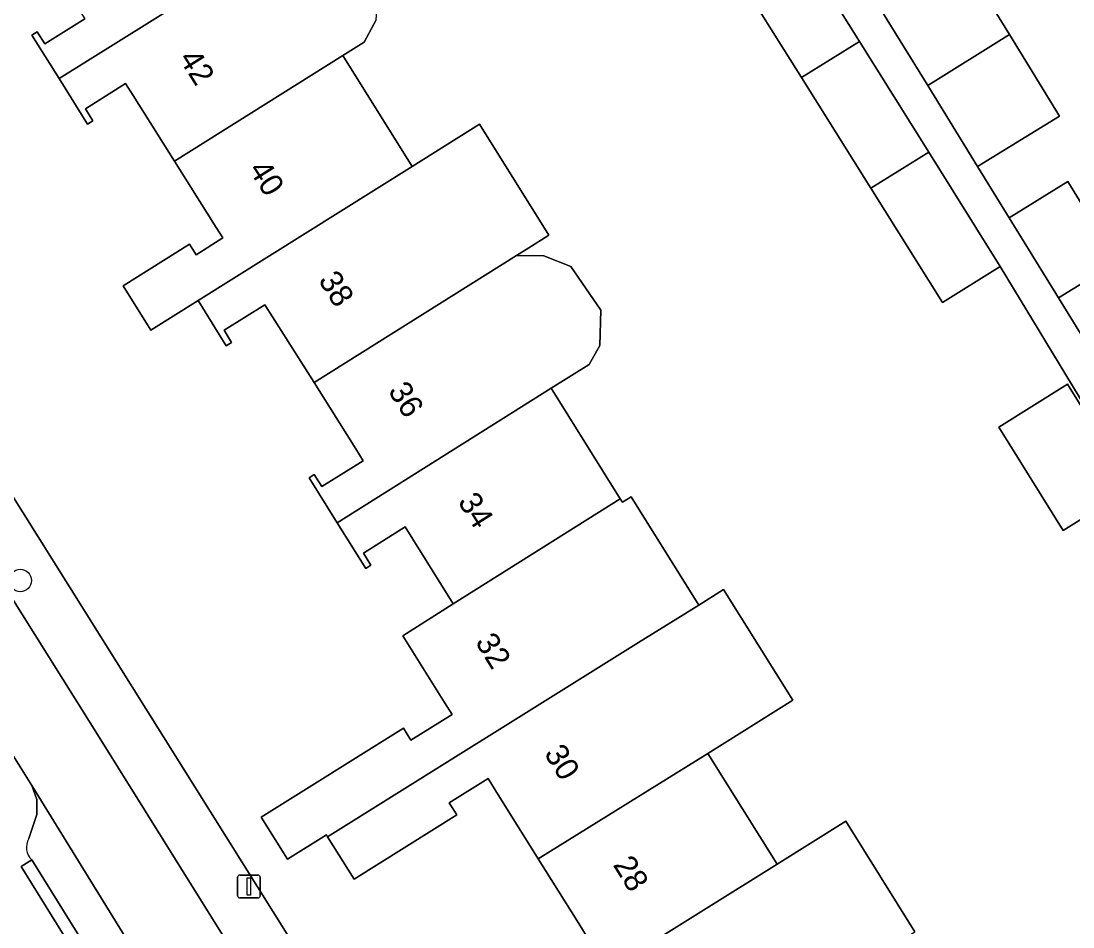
# Model space of a CAD drawing. Extents: x 157767 to 159172, y 387839 to 389425.
# Drawn here: x 158299.66 to 158345.52, y 388137.67 to 388177.16 of the extents above; entities that cross this region are included whole.
import ezdxf

# ---------------------------------------------------------------- set-up
doc = ezdxf.new("R2010")
doc.units = 0
for name, color, linetype in [('IMGEO_Boom', 7, 'Continuous'), ('IMGEO_Erf', 7, 'Continuous'), ('IMGEO_Groenvoorziening', 7, 'Continuous'), ('IMGEO_Lichtmast', 7, 'Continuous'), ('IMGEO_Pand', 7, 'Continuous'), ('IMGEO_Pand_nummerreeks', 7, 'Continuous'), ('IMGEO_Parkeervlak_open', 7, 'Continuous'), ('IMGEO_Rijbaan_lokaal_open', 7, 'Continuous'), ('IMGEO_Voetpad_open', 7, 'Continuous')]:
    doc.layers.add(name, color=color, linetype=linetype)

msp = doc.modelspace()

# ---------------------------------------------------------------- linework, layer by layer
at = {"layer": 'IMGEO_Boom'}
msp.add_circle((158299.627, 388152.775), 0.489, dxfattribs=at)
at = {"layer": 'IMGEO_Erf'}
for points in [[(158352.638, 388149.483), (158342.348, 388166.462), (158339.829, 388164.885), (158336.71, 388169.869), (158333.687, 388174.698), (158330.654, 388179.545), (158327.78, 388177.748), (158324.761, 388182.578), (158327.632, 388184.373), (158324.594, 388189.227), (158321.531, 388194.121), (158324.05, 388195.698), (158310.772, 388216.911), (158303.653, 388216.141), (158302.062, 388215.346), (158300.563, 388218.345), (158302.989, 388219.558), (158304.231, 388217.941), (158310.937, 388218.725), (158339.805, 388236.853), (158338.261, 388239.455), (158339.941, 388240.451), (158341.485, 388237.85), (158354.972, 388246.308)], [(158261.457, 388216.805), (158334.556, 388100.192)], [(158324.302, 388137.301), (158323.973, 388137.827), (158322.207, 388140.648), (158320.348, 388143.618), (158320.019, 388144.143), (158318.328, 388143.085), (158318.656, 388142.559), (158314.18, 388139.757), (158313.023, 388141.605), (158312.97, 388141.69), (158311.276, 388140.629), (158310.132, 388142.455), (158316.328, 388146.333), (158316.656, 388145.812), (158318.452, 388146.936), (158318.125, 388147.458), (158316.302, 388150.369), (158318.502, 388151.755), (158318.432, 388151.866), (158316.733, 388154.581), (158316.404, 388155.107), (158314.586, 388153.969), (158314.915, 388153.442), (158314.686, 388153.299), (158313.441, 388155.288), (158312.216, 388157.246), (158312.445, 388157.39), (158312.774, 388156.865), (158314.58, 388157.995), (158314.25, 388158.519), (158312.432, 388161.403), (158310.624, 388164.272), (158310.293, 388164.797), (158308.509, 388163.68), (158308.837, 388163.153), (158308.608, 388163.01), (158307.376, 388164.979), (158305.318, 388163.691), (158304.109, 388165.622), (158307.009, 388167.437), (158307.299, 388166.977), (158308.457, 388167.707), (158308.169, 388168.163), (158306.343, 388171.059), (158304.546, 388173.91), (158304.215, 388174.434), (158302.464, 388173.338), (158302.792, 388172.812), (158302.563, 388172.668), (158301.323, 388174.65), (158300.137, 388176.544), (158300.366, 388176.687), (158300.695, 388176.163), (158302.435, 388177.252)], [(158315.14, 388177.208), (158314.617, 388176.244), (158313.689, 388175.662), (158316.715, 388170.826), (158319.646, 388172.661), (158322.672, 388167.826), (158321.913, 388167.35), (158321.263, 388166.942), (158322.455, 388166.93), (158323.628, 388166.462), (158324.933, 388164.553), (158324.89, 388163.022), (158324.426, 388162.193), (158322.768, 388161.155), (158325.781, 388156.341), (158325.877, 388156.187), (158326.26, 388156.425), (158329.206, 388151.705), (158330.285, 388152.38), (158333.306, 388147.554), (158329.601, 388145.235), (158332.62, 388140.412), (158335.61, 388142.283), (158338.629, 388137.459)]]:
    msp.add_lwpolyline(points, dxfattribs=at)
for points in [[(158365.167, 388198.706), (158352.615, 388190.965), (158339.034, 388182.597), (158342.746, 388176.574), (158344.937, 388173.02), (158341.361, 388170.817), (158342.735, 388168.588), (158345.292, 388170.164), (158347.446, 388166.668), (158349.073, 388167.671), (158351.12, 388164.35), (158349.493, 388163.347), (158350.241, 388162.135), (158353.069, 388157.546), (158355.265, 388158.899), (158357.294, 388155.608), (158355.098, 388154.254), (158355.258, 388153.995), (158352.825, 388152.496), (158354.129, 388150.416), (158383.764, 388168.963), (158383.379, 388169.579), (158381.815, 388172.081)], [(158345.095, 388154.958), (158342.281, 388159.457), (158345.275, 388161.329), (158348.089, 388156.83)]]:
    msp.add_lwpolyline(points, close=True, dxfattribs=at)
at = {"layer": 'IMGEO_Groenvoorziening'}
for points in [[(158299.999, 388141.526), (158300.355, 388142.573), (158300.344, 388143.226), (158300.132, 388143.843), (158291.392, 388157.785), (158285.832, 388166.68)], [(158325.266, 388100.297), (158324.805, 388100.01), (158312.668, 388119.462), (158313.029, 388119.69), (158312.993, 388120.349), (158313.45, 388121.536), (158313.449, 388122.21), (158313.258, 388122.856), (158308.691, 388129.965), (158307.649, 388130.685), (158306.56, 388130.812), (158305.993, 388131.165), (158305.521, 388130.869), (158299.662, 388140.309), (158300.133, 388140.595)]]:
    msp.add_lwpolyline(points, dxfattribs=at)
for centre, radius, start, end in [((158300.627, 388141.141), 0.736, 148.4913, 227.8895), ((158392.477, 388182.966), 105.039, 203.90063, 210.86431), ((158392.477, 388182.966), 105.039, 203.90063, 210.86431)]:
    msp.add_arc(centre, radius, start, end, dxfattribs=at)
at = {"layer": 'IMGEO_Lichtmast'}
for p, q in [((158309.098, 388139.036), (158309.098, 388139.836)), ((158309.098, 388139.836), (158309.098, 388139.036)), ((158309.198, 388139.936), (158309.988, 388139.936)), ((158309.988, 388139.936), (158309.198, 388139.936)), ((158310.088, 388139.836), (158310.088, 388139.036)), ((158310.088, 388139.036), (158310.088, 388139.836)), ((158309.988, 388138.936), (158309.198, 388138.936)), ((158309.198, 388138.936), (158309.988, 388138.936))]:
    msp.add_line(p, q, dxfattribs=at)
msp.add_lwpolyline([(158309.518, 388139.811), (158309.668, 388139.811), (158309.668, 388139.061), (158309.518, 388139.061), (158309.518, 388139.811)], dxfattribs=at)
for centre, start, end in [((158309.198, 388139.836), 90, 180), ((158309.198, 388139.836), 90, 180), ((158309.988, 388139.836), 0, 90), ((158309.988, 388139.836), 360, 90), ((158309.198, 388139.036), 180, 270), ((158309.198, 388139.036), 180, 270), ((158309.988, 388139.036), 270, 0), ((158309.988, 388139.036), 270, 0)]:
    msp.add_arc(centre, 0.1, start, end, dxfattribs=at)
at = {"layer": 'IMGEO_Pand'}
for points in [[(158310.661, 388180.499), (158307.641, 388185.324), (158305.458, 388183.964), (158300.261, 388180.726), (158300.366, 388180.558), (158302.107, 388177.777), (158302.435, 388177.252), (158300.695, 388176.163), (158300.366, 388176.687), (158300.137, 388176.544), (158301.323, 388174.65)], [(158342.746, 388176.574), (158339.034, 388182.597), (158335.458, 388180.394), (158339.187, 388174.344)], [(158313.689, 388175.662), (158314.617, 388176.244), (158315.14, 388177.208), (158315.241, 388178.461), (158313.976, 388180.48), (158312.771, 388181.044), (158311.663, 388181.126), (158310.661, 388180.499), (158301.323, 388174.65), (158302.563, 388172.668), (158302.792, 388172.812), (158302.464, 388173.338), (158304.215, 388174.434), (158304.546, 388173.91), (158306.343, 388171.059)], [(158333.174, 388181.121), (158330.654, 388179.545), (158333.687, 388174.698), (158336.208, 388176.272)], [(158342.746, 388176.574), (158339.187, 388174.344), (158341.361, 388170.817), (158344.937, 388173.02)], [(158336.71, 388169.869), (158339.23, 388171.444), (158336.208, 388176.272), (158333.687, 388174.698)], [(158316.715, 388170.826), (158313.689, 388175.662), (158306.343, 388171.059), (158308.169, 388168.163), (158308.457, 388167.707), (158307.299, 388166.977), (158307.009, 388167.437), (158304.109, 388165.622), (158305.318, 388163.691), (158307.376, 388164.979)], [(158321.263, 388166.942), (158321.913, 388167.35), (158322.672, 388167.826), (158319.646, 388172.661), (158316.715, 388170.826), (158307.376, 388164.979), (158308.608, 388163.01), (158308.837, 388163.153), (158308.509, 388163.68), (158310.293, 388164.797), (158310.624, 388164.272), (158312.432, 388161.403)], [(158336.71, 388169.869), (158339.829, 388164.885), (158342.348, 388166.462), (158339.23, 388171.444)], [(158342.735, 388168.588), (158344.889, 388165.093), (158347.446, 388166.668), (158345.292, 388170.164)], [(158347.446, 388166.668), (158344.889, 388165.093), (158347.695, 388160.541), (158350.241, 388162.135), (158349.493, 388163.347), (158351.12, 388164.35), (158349.073, 388167.671)], [(158321.263, 388166.942), (158312.432, 388161.403), (158314.25, 388158.519), (158314.58, 388157.995), (158312.774, 388156.865), (158312.445, 388157.39), (158312.216, 388157.246), (158313.441, 388155.288), (158322.768, 388161.155), (158324.426, 388162.193), (158324.89, 388163.022), (158324.933, 388164.553), (158323.628, 388166.462), (158322.455, 388166.93)], [(158325.781, 388156.341), (158322.768, 388161.155), (158313.441, 388155.288), (158314.686, 388153.299), (158314.915, 388153.442), (158314.586, 388153.969), (158316.404, 388155.107), (158316.733, 388154.581), (158318.432, 388151.866), (158318.502, 388151.755)], [(158348.089, 388156.83), (158345.275, 388161.329), (158342.281, 388159.457), (158345.095, 388154.958)], [(158326.578, 388150.065), (158329.206, 388151.705), (158326.26, 388156.425), (158325.877, 388156.187), (158325.781, 388156.341), (158318.502, 388151.755), (158316.302, 388150.369), (158318.125, 388147.458), (158318.452, 388146.936), (158316.656, 388145.812), (158316.328, 388146.333), (158310.132, 388142.455), (158311.276, 388140.629), (158312.97, 388141.69), (158313.023, 388141.605)], [(158329.601, 388145.235), (158333.306, 388147.554), (158330.285, 388152.38), (158329.206, 388151.705), (158326.578, 388150.065), (158313.023, 388141.605), (158314.18, 388139.757), (158318.656, 388142.559), (158318.328, 388143.085), (158320.019, 388144.143), (158320.348, 388143.618), (158322.207, 388140.648)], [(158332.62, 388140.412), (158329.601, 388145.235), (158322.207, 388140.648), (158323.973, 388137.827), (158324.302, 388137.301), (158322.62, 388136.249), (158322.291, 388136.774), (158317.815, 388133.972), (158319.079, 388131.952)], [(158335.639, 388135.588), (158338.629, 388137.459), (158335.61, 388142.283), (158332.62, 388140.412), (158319.079, 388131.952), (158320.31, 388129.985), (158324.786, 388132.787), (158324.458, 388133.313), (158326.142, 388134.367), (158326.471, 388133.842), (158328.268, 388130.971)]]:
    msp.add_lwpolyline(points, close=True, dxfattribs=at)
at = {"layer": 'IMGEO_Parkeervlak_open'}
msp.add_lwpolyline([(158300.133, 388140.595), (158305.993, 388131.165), (158306.56, 388130.812), (158307.649, 388130.685), (158308.691, 388129.965), (158300.132, 388143.843), (158300.344, 388143.226), (158300.355, 388142.573), (158299.999, 388141.526)], dxfattribs=at)
msp.add_arc((158300.627, 388141.141), 0.736, 148.4913, 227.8895, dxfattribs=at)
at = {"layer": 'IMGEO_Rijbaan_lokaal_open'}
msp.add_lwpolyline([(158302.626, 388146.635), (158287.94, 388170.047), (158284.907, 388168.143), (158285.832, 388166.68), (158291.392, 388157.785), (158300.132, 388143.843), (158308.691, 388129.965), (158313.258, 388122.856), (158328.216, 388098.969), (158329.356, 388097.014), (158332.4, 388098.911), (158317.762, 388122.399)], close=True, dxfattribs=at)
at = {"layer": 'IMGEO_Voetpad_open'}
for points in [[(158354.972, 388246.308), (158341.485, 388237.85), (158339.805, 388236.853), (158310.937, 388218.725), (158304.231, 388217.941), (158302.989, 388219.558), (158300.563, 388218.345), (158302.062, 388215.346), (158303.653, 388216.141), (158310.772, 388216.911), (158324.05, 388195.698), (158327.127, 388190.782), (158330.152, 388185.948), (158333.174, 388181.121), (158336.208, 388176.272), (158339.23, 388171.444), (158342.348, 388166.462), (158352.638, 388149.483)], [(158347.695, 388160.541), (158344.889, 388165.093), (158342.735, 388168.588), (158341.361, 388170.817), (158339.187, 388174.344), (158335.458, 388180.394), (158335.32, 388180.308), (158331.025, 388187.169), (158330.703, 388187.677), (158328.015, 388191.977), (158325.351, 388196.196), (158322.7, 388200.436), (158319.551, 388205.471), (158317.43, 388208.862), (158311.985, 388217.662), (158352.633, 388242.812)], [(158258.71, 388216.895), (158259.906, 388214.783), (158260.026, 388214.59), (158264.751, 388206.972), (158270.502, 388197.809), (158279.535, 388183.398), (158282.532, 388178.667), (158286.404, 388172.495), (158287.94, 388170.047), (158302.626, 388146.635), (158317.762, 388122.399), (158332.4, 388098.911)], [(158334.556, 388100.192), (158261.457, 388216.805)]]:
    msp.add_lwpolyline(points, dxfattribs=at)
msp.add_lwpolyline([(158300.133, 388140.595), (158299.662, 388140.309), (158305.521, 388130.869), (158305.993, 388131.165)], close=True, dxfattribs=at)

# ---------------------------------------------------------------- texts
at = {"layer": 'IMGEO_Pand_nummerreeks'}
for s, rotation, p in [('42', 302.1949, (158306.512, 388175.528)), ('40', 302.1943, (158309.555, 388170.694)), ('38', 302.1943, (158312.595, 388165.865)), ('36', 302.1943, (158315.634, 388161.04)), ('34', 302.1943, (158318.674, 388156.211)), ('32', 301.7417, (158319.435, 388150.092)), ('30', 301.7417, (158322.441, 388145.234)), ('28', 301.7436, (158325.443, 388140.382))]:
    msp.add_text(s, height=1, rotation=rotation, dxfattribs=at).set_placement(p)

doc.saveas('drawing.dxf')
